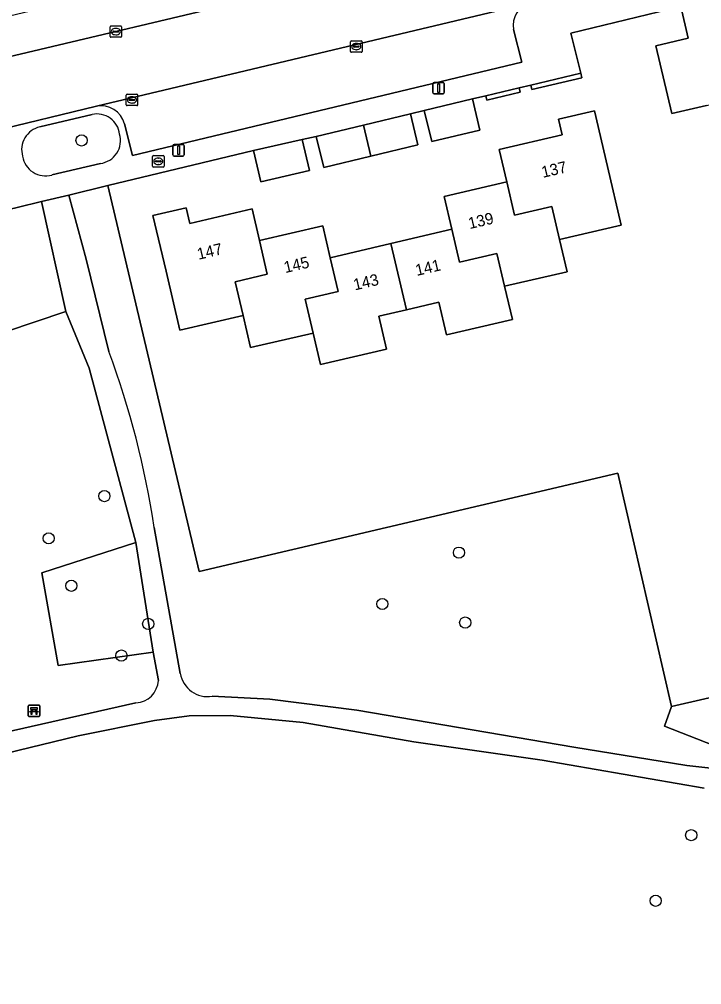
# Model space of a CAD drawing. Extents: x 158031 to 159244, y 380104 to 381214.
# Drawn here: x 158790.3 to 158849.9, y 380403.5 to 380487.8 of the extents above; entities that cross this region are included whole.
import ezdxf

# ---------------------------------------------------------------- set-up
doc = ezdxf.new("R2010")
doc.units = 0
for name, color, linetype in [('IMGEO_Bank', 7, 'Continuous'), ('IMGEO_Boom', 7, 'Continuous'), ('IMGEO_Brandkraan', 7, 'Continuous'), ('IMGEO_Erf', 7, 'Continuous'), ('IMGEO_Groenvoorziening', 7, 'Continuous'), ('IMGEO_Haag', 7, 'Continuous'), ('IMGEO_Hek', 7, 'Continuous'), ('IMGEO_Kolk', 7, 'Continuous'), ('IMGEO_Lichtmast', 7, 'Continuous'), ('IMGEO_Pand', 7, 'Continuous'), ('IMGEO_Pand_nummerreeks', 7, 'Continuous'), ('IMGEO_Parkeervlak_open', 7, 'Continuous'), ('IMGEO_Rijbaan_lokaal_open', 7, 'Continuous'), ('IMGEO_Voetpad_halfverhard', 7, 'Continuous'), ('IMGEO_Voetpad_open', 7, 'Continuous')]:
    doc.layers.add(name, color=color, linetype=linetype)

msp = doc.modelspace()

# ---------------------------------------------------------------- linework, layer by layer
at = {"layer": 'IMGEO_Bank'}
for p, q in [((158791.046, 380426.989), (158791.046, 380427.83)), ((158791.046, 380427.83), (158791.046, 380426.989)), ((158791.121, 380427.914), (158791.962, 380427.914)), ((158791.962, 380427.914), (158791.121, 380427.914)), ((158792.046, 380427.839), (158792.046, 380426.998)), ((158792.046, 380426.998), (158792.046, 380427.839)), ((158791.971, 380426.914), (158791.13, 380426.914)), ((158791.13, 380426.914), (158791.971, 380426.914)), ((158791.743, 380427.312), (158791.35, 380427.312)), ((158791.355, 380427.42), (158791.355, 380427.526)), ((158791.399, 380427.526), (158791.399, 380427.42)), ((158791.687, 380427.532), (158791.405, 380427.532)), ((158791.405, 380427.414), (158791.687, 380427.414)), ((158791.693, 380427.42), (158791.693, 380427.526)), ((158791.737, 380427.526), (158791.737, 380427.42))]:
    msp.add_line(p, q, dxfattribs=at)
for points in [[(158791.293, 380427.312), (158791.151, 380427.312), (158791.263, 380427.414), (158791.349, 380427.414)], [(158791.349, 380427.532), (158791.263, 380427.532), (158791.263, 380427.693), (158791.826, 380427.693), (158791.826, 380427.532), (158791.743, 380427.532)], [(158791.343, 380427.305), (158791.343, 380427.098), (158791.3, 380427.098), (158791.3, 380427.305)], [(158791.743, 380427.414), (158791.826, 380427.414), (158791.938, 380427.312), (158791.799, 380427.312)], [(158791.793, 380427.305), (158791.793, 380427.098), (158791.749, 380427.098), (158791.749, 380427.305)]]:
    msp.add_lwpolyline(points, dxfattribs=at)
for centre, radius, start, end in [((158791.124, 380427.836), 0.0779, 92.4484, 184.28452), ((158791.124, 380427.836), 0.0779, 92.4484, 184.28452), ((158791.968, 380427.836), 0.0779, 2.4484, 94.28452), ((158791.968, 380427.836), 0.0779, 2.4484, 94.28452), ((158791.124, 380426.992), 0.0779, 182.4484, 274.28452), ((158791.124, 380426.992), 0.0779, 182.4484, 274.28452), ((158791.293, 380427.305), 0.00671, 2.89567, 87.10433), ((158791.35, 380427.305), 0.00671, 92.89567, 177.10433), ((158791.348, 380427.525), 0.00671, 2.89567, 87.10433), ((158791.348, 380427.421), 0.00671, 272.89567, 357.10433), ((158791.405, 380427.525), 0.00671, 92.89567, 177.10433), ((158791.405, 380427.421), 0.00671, 182.89567, 267.10433), ((158791.687, 380427.525), 0.00671, 2.89567, 87.10433), ((158791.687, 380427.421), 0.00671, 272.89567, 357.10433), ((158791.744, 380427.525), 0.00671, 92.89567, 177.10433), ((158791.744, 380427.421), 0.00671, 182.89567, 267.10433), ((158791.742, 380427.305), 0.00671, 2.89567, 87.10433), ((158791.799, 380427.305), 0.00671, 92.89567, 177.10433), ((158791.968, 380426.992), 0.0779, 272.4484, 4.28452), ((158791.968, 380426.992), 0.0779, 272.4484, 4.28452)]:
    msp.add_arc(centre, radius, start, end, dxfattribs=at)
at = {"layer": 'IMGEO_Boom'}
for centre in [(158795.703, 380477.263), (158797.698, 380446.176), (158792.831, 380442.486), (158828.68, 380441.241), (158794.809, 380438.343), (158821.984, 380436.753), (158801.526, 380435.013), (158829.231, 380435.126), (158799.186, 380432.247), (158848.973, 380416.547), (158845.868, 380410.81)]:
    msp.add_circle(centre, 0.489, dxfattribs=at)
at = {"layer": 'IMGEO_Brandkraan'}
for p, q in [((158801.908, 380475.011), (158801.908, 380475.863)), ((158801.983, 380475.937), (158802.835, 380475.937)), ((158802.909, 380475.863), (158802.909, 380475.011)), ((158802.167, 380475.431), (158802.167, 380475.443)), ((158802.605, 380475.394), (158802.207, 380475.394)), ((158802.21, 380475.48), (158802.608, 380475.48)), ((158802.419, 380475.157), (158802.394, 380475.157)), ((158802.396, 380475.717), (158802.421, 380475.717)), ((158802.651, 380475.443), (158802.651, 380475.431)), ((158802.835, 380474.937), (158801.983, 380474.937))]:
    msp.add_line(p, q, dxfattribs=at)
for points in [[(158801.908, 380475.011), (158801.908, 380475.863)], [(158801.983, 380475.937), (158802.835, 380475.937)], [(158802.909, 380475.863), (158802.909, 380475.011)], [(158802.835, 380474.937), (158801.983, 380474.937)]]:
    msp.add_lwpolyline(points, dxfattribs=at)
for centre, radius, start, end in [((158801.985, 380475.861), 0.0765, 91.55205, 178.44795), ((158801.985, 380475.861), 0.0765, 91.55205, 178.44795), ((158802.833, 380475.861), 0.0765, 1.55205, 88.44795), ((158802.833, 380475.861), 0.0765, 1.55205, 88.44795), ((158801.985, 380475.013), 0.0765, 181.55205, 268.44795), ((158801.985, 380475.013), 0.0765, 181.55205, 268.44795), ((158802.207, 380475.44), 0.0403, 85.87752, 175.75265), ((158802.204, 380475.43), 0.0366, 178.93798, 274.71019), ((158802.608, 380475.437), 0.043, 264.86636, 352.45326), ((158802.612, 380475.442), 0.0386, 1.73085, 96.63898), ((158802.833, 380475.013), 0.0765, 271.55205, 358.44795), ((158802.833, 380475.013), 0.0765, 271.55205, 358.44795)]:
    msp.add_arc(centre, radius, start, end, dxfattribs=at)
for centre, major_axis, ratio, start_param, end_param in [((158802.395, 380475.437), (-0.387, 0.002), 0.722429, 4.712389, 7.853982), ((158802.42, 380475.437), (-0.39, 0.002), 0.717154, 1.570796, 4.712389)]:
    msp.add_ellipse(centre, major_axis=major_axis, ratio=ratio, start_param=start_param, end_param=end_param, dxfattribs=at)
at = {"layer": 'IMGEO_Erf'}
msp.add_lwpolyline([(158850.32, 380480.32), (158847.275, 380479.609), (158845.888, 380485.54), (158848.719, 380486.212), (158848.066, 380488.967), (158838.469, 380486.643), (158839.339, 380483.136), (158839.431, 380482.747), (158835.052, 380481.711), (158834.96, 380482.1), (158833.938, 380481.859), (158834.03, 380481.47), (158831.124, 380480.782), (158831.032, 380481.171), (158829.864, 380480.895), (158830.519, 380478.173), (158826.296, 380477.158), (158825.642, 380479.88), (158824.442, 380479.596), (158825.098, 380476.874), (158820.985, 380475.882), (158816.872, 380474.891), (158816.216, 380477.613), (158814.982, 380477.356), (158815.612, 380474.628), (158811.355, 380473.646), (158810.725, 380476.374), (158797.992, 380473.312), (158805.979, 380439.577), (158842.551, 380448.184), (158847.26, 380427.799), (158864.723, 380431.826)], dxfattribs=at)
msp.add_lwpolyline([(158833.346, 380461.612), (158827.593, 380460.267), (158826.927, 380463.12), (158824.093, 380462.458), (158821.685, 380461.895), (158822.355, 380459.03), (158816.583, 380457.681), (158815.94, 380460.431), (158810.472, 380459.153), (158809.814, 380461.97), (158804.285, 380460.678), (158803.081, 380465.832), (158801.942, 380470.706), (158804.835, 380471.382), (158805.154, 380470.017), (158810.597, 380471.289), (158811.247, 380468.506), (158816.781, 380469.799), (158817.431, 380467.016), (158822.74, 380468.256), (158828.049, 380469.497), (158827.381, 380472.357), (158832.866, 380473.639), (158832.206, 380476.466), (158837.687, 380477.747), (158837.369, 380479.107), (158840.515, 380479.842), (158841.652, 380474.974), (158842.848, 380469.857), (158837.48, 380468.602), (158838.137, 380465.791), (158832.669, 380464.513)], close=True, dxfattribs=at)
at = {"layer": 'IMGEO_Groenvoorziening'}
for points in [[(158839.339, 380483.136), (158834.96, 380482.1), (158835.052, 380481.711), (158839.431, 380482.747)], [(158833.938, 380481.859), (158831.032, 380481.171), (158831.124, 380480.782), (158834.03, 380481.47)], [(158792.216, 380471.923), (158790.078, 380471.409), (158789.467, 380471.262), (158787.928, 380470.892), (158782.3, 380469.539), (158783.717, 380463.321), (158784.413, 380461.543), (158785.288, 380460.818), (158786.418, 380460.385), (158787.7, 380460.269), (158789.058, 380460.522), (158794.337, 380462.308)], [(158801.973, 380432.536), (158800.459, 380442.12), (158792.243, 380439.478), (158793.667, 380431.387)], [(158878.955, 380434.42), (158878.566, 380434.327), (158878.387, 380435.081), (158874.792, 380434.179), (158869.924, 380433.041), (158864.723, 380431.826), (158847.26, 380427.799), (158846.643, 380426.065), (158858.09, 380421.576), (158866.445, 380420.643), (158875.079, 380420.097), (158880.552, 380420.039), (158881.341, 380420.85), (158881.634, 380421.548), (158881.635, 380422.45)]]:
    msp.add_lwpolyline(points, close=True, dxfattribs=at)
for points in [[(158796.631, 380479.528), (158792.067, 380478.441)], [(158793.104, 380474.242), (158797.353, 380475.245)], [(158842.551, 380448.184), (158805.979, 380439.577), (158797.992, 380473.312), (158794.581, 380472.492), (158796.101, 380466.884), (158798.082, 380458.81)], [(158802.412, 380430.07), (158801.973, 380432.536), (158793.667, 380431.387), (158792.243, 380439.478), (158800.459, 380442.12), (158796.366, 380457.365), (158794.337, 380462.308), (158789.058, 380460.522)], [(158807.12, 380428.681), (158812.148, 380428.444), (158819.754, 380427.457), (158838.716, 380424.226), (158848.581, 380422.637), (158858.09, 380421.576), (158846.643, 380426.065), (158847.26, 380427.799), (158842.551, 380448.184)], [(158802.048, 380443.441), (158804.317, 380430.69)], [(158782.157, 380424.014), (158787.265, 380425.14), (158800.451, 380428.105)], [(158850.121, 380420.641), (158835.96, 380423.102), (158824.732, 380424.708), (158815.078, 380426.394), (158808.696, 380427.012), (158805.098, 380426.968), (158802.07, 380426.573), (158795.4, 380425.214), (158778.483, 380421.13), (158769.794, 380418.5), (158761.696, 380414.892), (158756.617, 380411.882), (158750.155, 380407.926), (158744.055, 380403.479)]]:
    msp.add_lwpolyline(points, dxfattribs=at)
for centre, radius, start, end in [((158797.059, 380477.594), 1.981, 6.54548, 102.48782), ((158792.514, 380476.444), 2.047, 102.62367, 196.01616), ((158797.077, 380477.256), 2.03, 277.82003, 16.12442), ((158792.558, 380476.205), 2.038, 189.21518, 285.5298), ((158726.636, 380432.177), 76.248, 8.49523, 20.444), ((158806.75, 380431.125), 2.472, 190.13018, 278.60905), ((158800.351, 380430.166), 2.063, 272.77657, 357.34019)]:
    msp.add_arc(centre, radius, start, end, dxfattribs=at)
at = {"layer": 'IMGEO_Haag'}
for points in [[(158839.339, 380483.136), (158834.96, 380482.1), (158835.052, 380481.711), (158839.431, 380482.747)], [(158833.938, 380481.859), (158831.032, 380481.171), (158831.124, 380480.782), (158834.03, 380481.47)]]:
    msp.add_lwpolyline(points, close=True, dxfattribs=at)
at = {"layer": 'IMGEO_Hek'}
msp.add_lwpolyline([(158839.339, 380483.136), (158838.469, 380486.643), (158848.066, 380488.967)], dxfattribs=at)
at = {"layer": 'IMGEO_Kolk'}
for p, q in [((158798.198, 380486.35), (158798.198, 380487.202)), ((158798.273, 380487.276), (158799.125, 380487.276)), ((158798.457, 380486.77), (158798.457, 380486.782)), ((158798.5, 380486.819), (158798.898, 380486.819)), ((158798.686, 380487.056), (158798.711, 380487.056)), ((158798.941, 380486.782), (158798.941, 380486.77)), ((158799.199, 380487.202), (158799.199, 380486.35)), ((158799.125, 380486.276), (158798.273, 380486.276)), ((158798.895, 380486.733), (158798.497, 380486.733)), ((158798.709, 380486.496), (158798.684, 380486.496)), ((158819.287, 380485.968), (158820.139, 380485.968)), ((158819.212, 380485.042), (158819.212, 380485.894)), ((158819.471, 380485.462), (158819.471, 380485.474)), ((158819.909, 380485.425), (158819.511, 380485.425)), ((158819.514, 380485.511), (158819.912, 380485.511)), ((158819.723, 380485.188), (158819.698, 380485.188)), ((158819.7, 380485.748), (158819.725, 380485.748)), ((158819.955, 380485.474), (158819.955, 380485.462)), ((158820.213, 380485.894), (158820.213, 380485.042)), ((158820.139, 380484.968), (158819.287, 380484.968)), ((158799.604, 380480.38), (158799.604, 380481.232)), ((158799.679, 380481.306), (158800.531, 380481.306)), ((158800.092, 380481.086), (158800.117, 380481.086)), ((158800.605, 380481.232), (158800.605, 380480.38)), ((158800.531, 380480.306), (158799.679, 380480.306)), ((158799.863, 380480.8), (158799.863, 380480.812)), ((158800.301, 380480.763), (158799.903, 380480.763)), ((158799.906, 380480.849), (158800.304, 380480.849)), ((158800.115, 380480.526), (158800.09, 380480.526)), ((158800.347, 380480.812), (158800.347, 380480.8))]:
    msp.add_line(p, q, dxfattribs=at)
for points in [[(158798.198, 380486.35), (158798.198, 380487.202)], [(158798.273, 380487.276), (158799.125, 380487.276)], [(158799.199, 380487.202), (158799.199, 380486.35)], [(158799.125, 380486.276), (158798.273, 380486.276)], [(158819.287, 380485.968), (158820.139, 380485.968)], [(158819.212, 380485.042), (158819.212, 380485.894)], [(158820.213, 380485.894), (158820.213, 380485.042)], [(158820.139, 380484.968), (158819.287, 380484.968)], [(158799.604, 380480.38), (158799.604, 380481.232)], [(158799.679, 380481.306), (158800.531, 380481.306)], [(158800.605, 380481.232), (158800.605, 380480.38)], [(158800.531, 380480.306), (158799.679, 380480.306)]]:
    msp.add_lwpolyline(points, dxfattribs=at)
for centre, radius, start, end in [((158798.275, 380487.2), 0.0765, 91.55205, 178.44795), ((158798.275, 380487.2), 0.0765, 91.55205, 178.44795), ((158798.497, 380486.779), 0.0403, 85.87752, 175.75265), ((158798.902, 380486.781), 0.0386, 1.73085, 96.63898), ((158799.123, 380487.2), 0.0765, 1.55205, 88.44795), ((158799.123, 380487.2), 0.0765, 1.55205, 88.44795), ((158798.275, 380486.352), 0.0765, 181.55205, 268.44795), ((158798.275, 380486.352), 0.0765, 181.55205, 268.44795), ((158798.494, 380486.769), 0.0366, 178.93798, 274.71019), ((158798.898, 380486.776), 0.043, 264.86636, 352.45326), ((158799.123, 380486.352), 0.0765, 271.55205, 358.44795), ((158799.123, 380486.352), 0.0765, 271.55205, 358.44795), ((158819.289, 380485.892), 0.0765, 91.55205, 178.44795), ((158819.289, 380485.892), 0.0765, 91.55205, 178.44795), ((158820.137, 380485.892), 0.0765, 1.55205, 88.44795), ((158820.137, 380485.892), 0.0765, 1.55205, 88.44795), ((158819.511, 380485.471), 0.0403, 85.87752, 175.75265), ((158819.508, 380485.461), 0.0366, 178.93798, 274.71019), ((158819.912, 380485.468), 0.043, 264.86636, 352.45326), ((158819.916, 380485.473), 0.0386, 1.73085, 96.63898), ((158819.289, 380485.044), 0.0765, 181.55205, 268.44795), ((158819.289, 380485.044), 0.0765, 181.55205, 268.44795), ((158820.137, 380485.044), 0.0765, 271.55205, 358.44795), ((158820.137, 380485.044), 0.0765, 271.55205, 358.44795), ((158799.681, 380481.23), 0.0765, 91.55205, 178.44795), ((158799.681, 380481.23), 0.0765, 91.55205, 178.44795), ((158800.529, 380481.23), 0.0765, 1.55205, 88.44795), ((158800.529, 380481.23), 0.0765, 1.55205, 88.44795), ((158799.681, 380480.382), 0.0765, 181.55205, 268.44795), ((158799.681, 380480.382), 0.0765, 181.55205, 268.44795), ((158799.903, 380480.809), 0.0403, 85.87752, 175.75265), ((158799.9, 380480.799), 0.0366, 178.93798, 274.71019), ((158800.304, 380480.806), 0.043, 264.86636, 352.45326), ((158800.308, 380480.811), 0.0386, 1.73085, 96.63898), ((158800.529, 380480.382), 0.0765, 271.55205, 358.44795), ((158800.529, 380480.382), 0.0765, 271.55205, 358.44795)]:
    msp.add_arc(centre, radius, start, end, dxfattribs=at)
for centre, major_axis, ratio, start_param, end_param in [((158798.685, 380486.776), (-0.387, 0.002), 0.722429, 4.712389, 7.853982), ((158798.71, 380486.776), (-0.39, 0.002), 0.717154, 1.570796, 4.712389), ((158819.699, 380485.468), (-0.387, 0.002), 0.722429, 4.712389, 7.853982), ((158819.724, 380485.468), (-0.39, 0.002), 0.717154, 1.570796, 4.712389), ((158800.091, 380480.806), (-0.387, 0.002), 0.722429, 4.712389, 7.853982), ((158800.116, 380480.806), (-0.39, 0.002), 0.717154, 1.570796, 4.712389)]:
    msp.add_ellipse(centre, major_axis=major_axis, ratio=ratio, start_param=start_param, end_param=end_param, dxfattribs=at)
at = {"layer": 'IMGEO_Lichtmast'}
for p, q in [((158826.412, 380481.438), (158826.412, 380482.238)), ((158826.412, 380482.238), (158826.412, 380481.438)), ((158826.512, 380482.338), (158827.302, 380482.338)), ((158827.302, 380482.338), (158826.512, 380482.338)), ((158827.402, 380482.238), (158827.402, 380481.438)), ((158827.402, 380481.438), (158827.402, 380482.238)), ((158827.302, 380481.338), (158826.512, 380481.338)), ((158826.512, 380481.338), (158827.302, 380481.338)), ((158803.684, 380476.002), (158803.684, 380476.802)), ((158803.684, 380476.802), (158803.684, 380476.002)), ((158803.784, 380476.902), (158804.574, 380476.902)), ((158804.574, 380476.902), (158803.784, 380476.902)), ((158804.674, 380476.802), (158804.674, 380476.002)), ((158804.674, 380476.002), (158804.674, 380476.802)), ((158804.574, 380475.902), (158803.784, 380475.902)), ((158803.784, 380475.902), (158804.574, 380475.902))]:
    msp.add_line(p, q, dxfattribs=at)
for points in [[(158826.832, 380482.213), (158826.982, 380482.213), (158826.982, 380481.463), (158826.832, 380481.463), (158826.832, 380482.213)], [(158804.104, 380476.777), (158804.254, 380476.777), (158804.254, 380476.027), (158804.104, 380476.027), (158804.104, 380476.777)]]:
    msp.add_lwpolyline(points, dxfattribs=at)
for centre, start, end in [((158826.512, 380482.238), 90, 180), ((158826.512, 380482.238), 90, 180), ((158827.302, 380482.238), 0, 90), ((158827.302, 380482.238), 360, 90), ((158826.512, 380481.438), 180, 270), ((158826.512, 380481.438), 180, 270), ((158827.302, 380481.438), 270, 0), ((158827.302, 380481.438), 270, 0), ((158803.784, 380476.802), 90, 180), ((158803.784, 380476.802), 90, 180), ((158804.574, 380476.802), 0, 90), ((158804.574, 380476.802), 360, 90), ((158803.784, 380476.002), 180, 270), ((158803.784, 380476.002), 180, 270), ((158804.574, 380476.002), 270, 0), ((158804.574, 380476.002), 270, 0)]:
    msp.add_arc(centre, 0.1, start, end, dxfattribs=at)
at = {"layer": 'IMGEO_Pand'}
for points in [[(158855.483, 380484.8), (158854.153, 380490.41), (158848.066, 380488.967), (158848.719, 380486.212), (158845.888, 380485.54), (158847.275, 380479.609), (158850.32, 380480.32), (158853.274, 380481.01), (158852.549, 380484.115)], [(158829.864, 380480.895), (158825.642, 380479.88), (158826.296, 380477.158), (158830.519, 380478.173)], [(158820.985, 380475.882), (158825.098, 380476.874), (158824.442, 380479.596), (158820.329, 380478.604)], [(158837.48, 380468.602), (158842.848, 380469.857), (158841.652, 380474.974), (158840.515, 380479.842), (158837.369, 380479.107), (158837.687, 380477.747), (158832.206, 380476.466), (158832.866, 380473.639), (158833.543, 380470.74), (158836.802, 380471.501)], [(158820.985, 380475.882), (158820.329, 380478.604), (158816.216, 380477.613), (158816.872, 380474.891)], [(158814.982, 380477.356), (158810.725, 380476.374), (158811.355, 380473.646), (158815.612, 380474.628)], [(158837.48, 380468.602), (158836.802, 380471.501), (158833.543, 380470.74), (158832.866, 380473.639), (158827.381, 380472.357), (158828.049, 380469.497), (158828.72, 380466.622), (158831.998, 380467.388), (158832.669, 380464.513), (158838.137, 380465.791)], [(158809.814, 380461.97), (158809.127, 380464.91), (158811.934, 380465.566), (158811.247, 380468.506), (158810.597, 380471.289), (158805.154, 380470.017), (158804.835, 380471.382), (158801.942, 380470.706), (158803.081, 380465.832), (158804.285, 380460.678)], [(158809.814, 380461.97), (158810.472, 380459.153), (158815.94, 380460.431), (158815.249, 380463.388), (158818.122, 380464.059), (158817.431, 380467.016), (158816.781, 380469.799), (158811.247, 380468.506), (158811.934, 380465.566), (158809.127, 380464.91)], [(158828.049, 380469.497), (158822.74, 380468.256), (158824.093, 380462.458), (158826.927, 380463.12), (158827.593, 380460.267), (158833.346, 380461.612), (158832.669, 380464.513), (158831.998, 380467.388), (158828.72, 380466.622)], [(158817.431, 380467.016), (158818.122, 380464.059), (158815.249, 380463.388), (158815.94, 380460.431), (158816.583, 380457.681), (158822.355, 380459.03), (158821.685, 380461.895), (158824.093, 380462.458), (158822.74, 380468.256)]]:
    msp.add_lwpolyline(points, close=True, dxfattribs=at)
at = {"layer": 'IMGEO_Parkeervlak_open'}
for points in [[(158834.865, 380489.257), (158797.005, 380480.255)], [(158799.452, 380478.719), (158800.143, 380475.947), (158834.184, 380484.089), (158833.45, 380486.961)]]:
    msp.add_lwpolyline(points, dxfattribs=at)
for centre, radius, start, end in [((158835.432, 380487.323), 2.015, 106.34984, 190.36), ((158797.379, 380478.133), 2.155, 15.77918, 99.98722)]:
    msp.add_arc(centre, radius, start, end, dxfattribs=at)
at = {"layer": 'IMGEO_Rijbaan_lokaal_open'}
msp.add_lwpolyline([(158861.877, 380501.886), (158860.323, 380501.529), (158813.585, 380490.34), (158786.49, 380483.887), (158783.564, 380483.19), (158784.95, 380477.349), (158787.866, 380478.052), (158797.005, 380480.255), (158834.865, 380489.257)], dxfattribs=at)
at = {"layer": 'IMGEO_Voetpad_halfverhard'}
for points in [[(158798.082, 380458.81), (158796.101, 380466.884), (158794.581, 380472.492), (158792.216, 380471.923), (158794.337, 380462.308), (158796.366, 380457.365), (158800.459, 380442.12), (158801.973, 380432.536), (158802.412, 380430.07)], [(158804.317, 380430.69), (158802.048, 380443.441)], [(158858.09, 380421.576), (158848.581, 380422.637), (158838.716, 380424.226), (158819.754, 380427.457), (158812.148, 380428.444), (158807.12, 380428.681)], [(158800.451, 380428.105), (158787.265, 380425.14), (158782.157, 380424.014), (158773.989, 380421.608)], [(158744.055, 380403.479), (158750.155, 380407.926), (158756.617, 380411.882), (158761.696, 380414.892), (158769.794, 380418.5), (158778.483, 380421.13), (158795.4, 380425.214), (158802.07, 380426.573), (158805.098, 380426.968), (158808.696, 380427.012), (158815.078, 380426.394), (158824.732, 380424.708), (158835.96, 380423.102), (158850.121, 380420.641)]]:
    msp.add_lwpolyline(points, dxfattribs=at)
for centre, radius, start, end in [((158726.636, 380432.177), 76.248, 8.49523, 20.444), ((158806.75, 380431.125), 2.472, 190.13018, 278.60905), ((158800.351, 380430.166), 2.063, 272.77657, 357.34019)]:
    msp.add_arc(centre, radius, start, end, dxfattribs=at)
at = {"layer": 'IMGEO_Voetpad_open'}
for points in [[(158808.37, 380492.659), (158785.696, 380487.259), (158782.764, 380486.561), (158783.564, 380483.19), (158786.49, 380483.887), (158813.585, 380490.34)], [(158824.442, 380479.596), (158825.642, 380479.88), (158829.864, 380480.895), (158831.032, 380481.171), (158833.938, 380481.859), (158834.96, 380482.1), (158839.339, 380483.136), (158838.469, 380486.643), (158848.066, 380488.967)], [(158833.45, 380486.961), (158834.184, 380484.089), (158800.143, 380475.947), (158799.452, 380478.719)], [(158797.005, 380480.255), (158787.866, 380478.052), (158784.95, 380477.349), (158777.928, 380475.662), (158778.042, 380475.087), (158784.795, 380476.703), (158785.971, 380476.989)], [(158787.413, 380472.903), (158787.928, 380470.892), (158789.467, 380471.262), (158790.078, 380471.409), (158792.216, 380471.923), (158794.581, 380472.492), (158797.992, 380473.312), (158810.725, 380476.374), (158814.982, 380477.356), (158816.216, 380477.613), (158820.329, 380478.604), (158824.442, 380479.596)], [(158792.067, 380478.441), (158796.631, 380479.528)], [(158797.353, 380475.245), (158793.104, 380474.242)]]:
    msp.add_lwpolyline(points, dxfattribs=at)
for centre, radius, start, end in [((158835.432, 380487.323), 2.015, 106.34984, 190.36), ((158797.379, 380478.133), 2.155, 15.77918, 99.98722), ((158797.059, 380477.594), 1.981, 6.54548, 102.48782), ((158792.514, 380476.444), 2.047, 102.62367, 196.01616), ((158797.077, 380477.256), 2.03, 277.82003, 16.12442), ((158792.558, 380476.205), 2.038, 189.21518, 285.5298)]:
    msp.add_arc(centre, radius, start, end, dxfattribs=at)

# ---------------------------------------------------------------- texts
at = {"layer": 'IMGEO_Pand_nummerreeks'}
for s, rotation, p in [('137', 13.15484, (158836.012, 380473.987)), ('139', 13.15548, (158829.617, 380469.511)), ('147', 13.15365, (158805.922, 380466.828)), ('145', 13.15104, (158813.507, 380465.666)), ('141', 13.15176, (158824.998, 380465.416)), ('143', 13.15176, (158819.578, 380464.149))]:
    msp.add_text(s, height=1, rotation=rotation, dxfattribs=at).set_placement(p)

doc.saveas('drawing.dxf')
